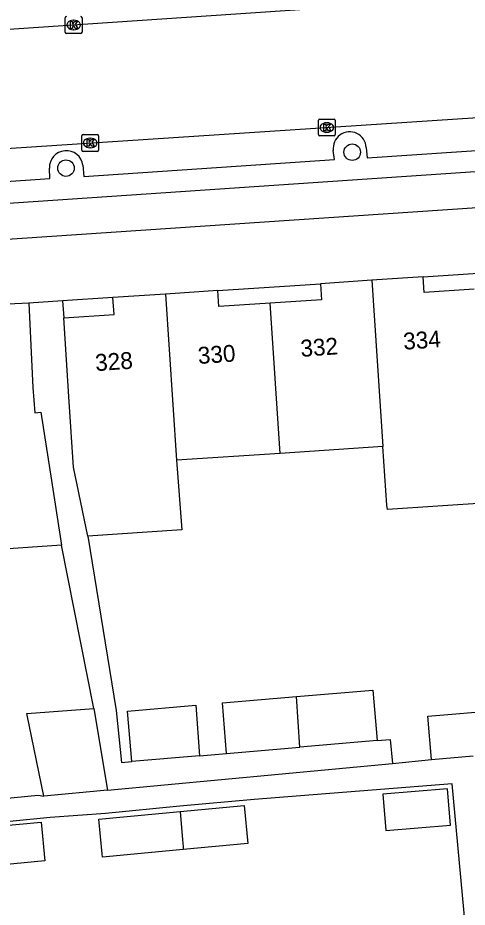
# Model space of a CAD drawing. Extents: x 163010 to 163853, y 382793 to 383982.
# Drawn here: x 163283.9 to 163310.5, y 383568.6 to 383621.3 of the extents above; entities that cross this region are included whole.
import ezdxf

# ---------------------------------------------------------------- set-up
doc = ezdxf.new("R2010")
doc.units = 0
for name, color, linetype in [('IMGEO_Boom', 7, 'Continuous'), ('IMGEO_Fietspad_open', 7, 'Continuous'), ('IMGEO_Kolk', 7, 'Continuous'), ('IMGEO_Pand', 7, 'Continuous'), ('IMGEO_Pand_nummerreeks', 7, 'Continuous'), ('IMGEO_Parkeervlak_open', 7, 'Continuous'), ('IMGEO_Rijbaan_lokaal_gesloten', 7, 'Continuous'), ('IMGEO_Voetpad_open', 7, 'Continuous')]:
    doc.layers.add(name, color=color, linetype=linetype)

msp = doc.modelspace()

# ---------------------------------------------------------------- linework, layer by layer
at = {"layer": 'IMGEO_Boom'}
for centre in [(163303.676, 383613.364), (163286.715, 383612.419)]:
    msp.add_circle(centre, 0.489, dxfattribs=at)
at = {"layer": 'IMGEO_Fietspad_open'}
for points in [[(163331.137, 383613.796), (163319.995, 383612.806), (163258.553, 383608.639), (163245.452, 383607.311)], [(163245.734, 383605.242), (163258.605, 383606.554), (163320.157, 383610.707), (163331.127, 383611.662)]]:
    msp.add_lwpolyline(points, dxfattribs=at)
at = {"layer": 'IMGEO_Kolk'}
for p, q in [((163286.664, 383620.477), (163286.664, 383621.329)), ((163287.665, 383621.329), (163287.665, 383620.477)), ((163287.152, 383621.183), (163287.177, 383621.183)), ((163287.591, 383620.403), (163286.739, 383620.403)), ((163287.175, 383620.623), (163287.15, 383620.623)), ((163301.669, 383614.404), (163301.669, 383615.256)), ((163301.744, 383615.33), (163302.596, 383615.33)), ((163302.157, 383615.11), (163302.182, 383615.11)), ((163302.67, 383615.256), (163302.67, 383614.404)), ((163287.724, 383614.412), (163288.576, 383614.412)), ((163302.18, 383614.55), (163302.155, 383614.55)), ((163287.649, 383613.486), (163287.649, 383614.338)), ((163288.137, 383614.192), (163288.162, 383614.192)), ((163288.65, 383614.338), (163288.65, 383613.486)), ((163302.596, 383614.33), (163301.744, 383614.33)), ((163288.576, 383613.412), (163287.724, 383613.412)), ((163288.16, 383613.632), (163288.135, 383613.632))]:
    msp.add_line(p, q, dxfattribs=at)
for points in [[(163286.664, 383620.477), (163286.664, 383621.329)], [(163287.665, 383621.329), (163287.665, 383620.477)], [(163286.985, 383621.103), (163287.108, 383621.103), (163287.108, 383620.952), (163287.238, 383621.103), (163287.402, 383621.103), (163287.256, 383620.952), (163287.409, 383620.703), (163287.257, 383620.703), (163287.172, 383620.867), (163287.108, 383620.8), (163287.108, 383620.703), (163286.985, 383620.703), (163286.985, 383621.103)], [(163287.591, 383620.403), (163286.739, 383620.403)], [(163301.669, 383614.404), (163301.669, 383615.256)], [(163301.744, 383615.33), (163302.596, 383615.33)], [(163301.99, 383615.03), (163302.113, 383615.03), (163302.113, 383614.879), (163302.243, 383615.03), (163302.407, 383615.03), (163302.261, 383614.879), (163302.414, 383614.63), (163302.262, 383614.63), (163302.177, 383614.794), (163302.113, 383614.727), (163302.113, 383614.63), (163301.99, 383614.63), (163301.99, 383615.03)], [(163302.67, 383615.256), (163302.67, 383614.404)], [(163287.724, 383614.412), (163288.576, 383614.412)], [(163287.649, 383613.486), (163287.649, 383614.338)], [(163287.97, 383614.112), (163288.093, 383614.112), (163288.093, 383613.961), (163288.223, 383614.112), (163288.387, 383614.112), (163288.241, 383613.961), (163288.394, 383613.712), (163288.242, 383613.712), (163288.157, 383613.876), (163288.093, 383613.809), (163288.093, 383613.712), (163287.97, 383613.712), (163287.97, 383614.112)], [(163288.65, 383614.338), (163288.65, 383613.486)], [(163302.596, 383614.33), (163301.744, 383614.33)], [(163288.576, 383613.412), (163287.724, 383613.412)]]:
    msp.add_lwpolyline(points, dxfattribs=at)
for centre, start, end in [((163286.741, 383621.327), 91.552, 178.448), ((163286.741, 383621.327), 91.552, 178.448), ((163287.589, 383621.327), 1.552, 88.448), ((163287.589, 383621.327), 1.552, 88.448), ((163286.741, 383620.479), 181.552, 268.448), ((163286.741, 383620.479), 181.552, 268.448), ((163287.589, 383620.479), 271.552, 358.448), ((163287.589, 383620.479), 271.552, 358.448), ((163301.746, 383615.254), 91.552, 178.448), ((163301.746, 383615.254), 91.552, 178.448), ((163302.594, 383615.254), 1.552, 88.448), ((163302.594, 383615.254), 1.552, 88.448), ((163287.726, 383614.336), 91.552, 178.448), ((163287.726, 383614.336), 91.552, 178.448), ((163288.574, 383614.336), 1.552, 88.448), ((163288.574, 383614.336), 1.552, 88.448), ((163301.746, 383614.406), 181.552, 268.448), ((163301.746, 383614.406), 181.552, 268.448), ((163302.594, 383614.406), 271.552, 358.448), ((163302.594, 383614.406), 271.552, 358.448), ((163287.726, 383613.488), 181.552, 268.448), ((163287.726, 383613.488), 181.552, 268.448), ((163288.574, 383613.488), 271.552, 358.448), ((163288.574, 383613.488), 271.552, 358.448)]:
    msp.add_arc(centre, 0.0765, start, end, dxfattribs=at)
for centre, major_axis, ratio, start_param, end_param in [((163287.151, 383620.903), (-0.387, 0.002), 0.722429, 4.712389, 7.853982), ((163287.176, 383620.903), (-0.39, 0.002), 0.717154, 1.570796, 4.712389), ((163302.156, 383614.83), (-0.387, 0.002), 0.722429, 4.712389, 7.853982), ((163302.181, 383614.83), (-0.39, 0.002), 0.717154, 1.570796, 4.712389), ((163288.136, 383613.912), (-0.387, 0.002), 0.722429, 4.712389, 7.853982), ((163288.161, 383613.912), (-0.39, 0.002), 0.717154, 1.570796, 4.712389)]:
    msp.add_ellipse(centre, major_axis=major_axis, ratio=ratio, start_param=start_param, end_param=end_param, dxfattribs=at)
at = {"layer": 'IMGEO_Pand'}
for points in [[(163307.873, 383605.976), (163304.832, 383605.773)], [(163310.9, 383605.251), (163307.935, 383605.053), (163307.873, 383605.976)], [(163301.788, 383605.57), (163301.851, 383604.624), (163298.812, 383604.421)], [(163304.832, 383605.773), (163301.788, 383605.57)], [(163304.832, 383605.773), (163305.488, 383595.924)], [(163292.608, 383604.96), (163289.499, 383604.753)], [(163295.713, 383605.167), (163292.608, 383604.96)], [(163292.608, 383604.96), (163293.264, 383595.109)], [(163298.812, 383604.421), (163295.776, 383604.219), (163295.713, 383605.167)], [(163284.506, 383604.41), (163279.066, 383604.153)], [(163284.506, 383604.41), (163284.742, 383599.418), (163284.86, 383597.919), (163285.233, 383597.958), (163285.856, 383593.908), (163286.444, 383590.087)], [(163286.579, 383603.543), (163289.566, 383603.742), (163289.499, 383604.753)], [(163299.405, 383595.518), (163298.812, 383604.421)], [(163288.005, 383590.617), (163287.169, 383594.702), (163286.911, 383598.565), (163286.579, 383603.543)], [(163311.495, 383596.324), (163311.726, 383592.85), (163311.725, 383592.585), (163305.756, 383592.187), (163305.719, 383592.45), (163305.488, 383595.924)], [(163286.444, 383590.087), (163280.434, 383589.655), (163280.426, 383589.818), (163280.139, 383595.786), (163279.47, 383595.754)], [(163299.405, 383595.518), (163293.264, 383595.109)], [(163305.488, 383595.924), (163299.405, 383595.518)], [(163293.264, 383595.109), (163293.585, 383590.99), (163288.005, 383590.617)], [(163300.365, 383581.1), (163304.899, 383581.485), (163305.153, 383578.493)], [(163296.229, 383577.735), (163295.994, 383580.729), (163300.365, 383581.1)], [(163300.565, 383578.103), (163300.365, 383581.1)], [(163285.412, 383575.196), (163284.394, 383580.101), (163288.356, 383580.395)], [(163288.356, 383580.395), (163289.179, 383575.55)], [(163290.607, 383577.258), (163290.353, 383580.25), (163294.4, 383580.594), (163294.635, 383577.6)], [(163308.367, 383577.369), (163308.148, 383579.946), (163312.405, 383580.308)], [(163296.229, 383577.735), (163300.565, 383578.103)], [(163305.153, 383578.493), (163300.565, 383578.103)], [(163294.635, 383577.6), (163290.607, 383577.258)], [(163308.367, 383577.369), (163310.848, 383577.587)], [(163289.179, 383575.55), (163285.412, 383575.196)], [(163305.491, 383575.324), (163305.668, 383573.168), (163309.489, 383573.482), (163309.311, 383575.638), (163305.491, 383575.324)], [(163293.484, 383574.299), (163297.281, 383574.657), (163297.493, 383572.405), (163293.668, 383572.045)], [(163293.668, 383572.045), (163288.881, 383571.594), (163288.864, 383571.777), (163288.67, 383573.846), (163289.083, 383573.885), (163293.484, 383574.299)], [(163293.484, 383574.299), (163293.621, 383572.619), (163293.653, 383572.228), (163293.668, 383572.045)], [(163281.383, 383573.299), (163285.241, 383573.662), (163285.457, 383571.365), (163281.571, 383570.999)]]:
    msp.add_lwpolyline(points, dxfattribs=at)
at = {"layer": 'IMGEO_Parkeervlak_open'}
for points in [[(163304.506, 383613.646), (163304.553, 383613.031), (163315.153, 383613.743), (163318.94, 383613.997), (163319.927, 383614.063), (163323.897, 383614.337), (163329.591, 383614.856), (163329.432, 383616.368)], [(163287.718, 383612.588), (163287.767, 383611.931), (163302.619, 383612.922), (163302.555, 383613.467)], [(163272.175, 383610.877), (163285.754, 383611.796), (163285.736, 383612.413)]]:
    msp.add_lwpolyline(points, dxfattribs=at)
for centre, radius, start, end in [((163303.527, 383613.592), 0.98, 3.1677, 187.3164), ((163286.731, 383612.459), 0.996, 7.4355, 182.6562)]:
    msp.add_arc(centre, radius, start, end, dxfattribs=at)
at = {"layer": 'IMGEO_Rijbaan_lokaal_gesloten'}
for points in [[(163322.79, 383623.318), (163248.816, 383618.307)], [(163269.317, 383612.682), (163319.539, 383615.968), (163329.867, 383616.93)]]:
    msp.add_lwpolyline(points, dxfattribs=at)
at = {"layer": 'IMGEO_Voetpad_open'}
for points in [[(163307.873, 383605.976), (163313.803, 383606.372)], [(163295.713, 383605.167), (163301.788, 383605.57)], [(163286.51, 383604.548), (163284.506, 383604.41)], [(163289.499, 383604.753), (163286.51, 383604.548)], [(163286.51, 383604.548), (163286.579, 383603.543)], [(163288.005, 383590.617), (163289.682, 383580.272), (163290.013, 383577.203), (163290.607, 383577.258)], [(163288.356, 383580.395), (163286.444, 383590.087)], [(163305.153, 383578.493), (163305.929, 383578.559), (163306.062, 383577.137)], [(163294.635, 383577.6), (163296.229, 383577.735)], [(163289.179, 383575.55), (163306.062, 383577.137)], [(163306.062, 383577.137), (163308.367, 383577.369)], [(163310.467, 383566.575), (163309.6, 383575.928), (163297.862, 383575.015), (163293.46, 383574.601), (163289.055, 383574.186), (163285.784, 383573.931), (163281.366, 383573.514), (163276.977, 383573.101), (163273.682, 383572.939), (163269.264, 383572.523), (163264.875, 383572.109), (163261.485, 383571.757), (163252.678, 383570.927), (163249.478, 383570.603)], [(163227.885, 383570.033), (163262.164, 383573.013), (163273.102, 383574.091), (163285.074, 383575.27), (163285.412, 383575.196)]]:
    msp.add_lwpolyline(points, dxfattribs=at)

# ---------------------------------------------------------------- texts
at = {"layer": 'IMGEO_Pand_nummerreeks'}
for s, rotation, p in [('332', 3.9779, (163300.641, 383601.234)), ('334', 3.9763, (163306.729, 383601.657)), ('330', 3.9779, (163294.562, 383600.811)), ('328', 3.9779, (163288.478, 383600.388))]:
    msp.add_text(s, height=1, rotation=rotation, dxfattribs=at).set_placement(p)

doc.saveas('drawing.dxf')
